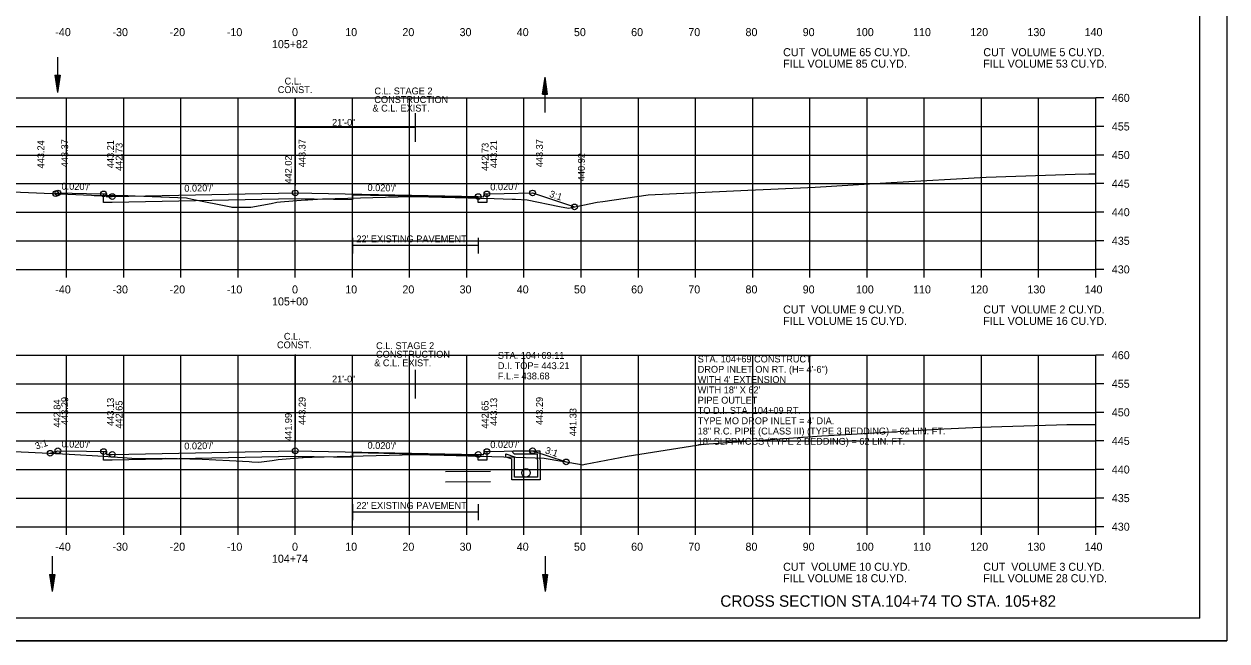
# Model space of a CAD drawing. Extents: x 1538688 to 1540766, y 656250 to 671912.
# Drawn here: x 1538810.8 to 1539021.1, y 657191.2 to 657299.1 of the extents above; entities that cross this region are included whole.
import ezdxf

# ---------------------------------------------------------------- set-up
doc = ezdxf.new("R2010")
doc.units = 0
for name, color, linetype in [('15', 7, 'Continuous'), ('18', 7, 'Continuous'), ('20', 7, 'Continuous'), ('22', 7, 'Continuous'), ('26', 7, 'Continuous'), ('39', 7, 'Continuous'), ('40', 7, 'Continuous'), ('41', 7, 'Continuous'), ('42', 7, 'Continuous'), ('7', 7, 'Continuous'), ('Borings', 7, 'Continuous'), ('Default', 7, 'Continuous'), ('Horizontal Alignment', 7, 'Continuous'), ('RipRap', 7, 'Continuous'), ('Wall Heights', 7, 'Continuous')]:
    doc.layers.add(name, color=color, linetype=linetype)

msp = doc.modelspace()

# ---------------------------------------------------------------- linework, layer by layer
at = {"layer": '15'}
for p, q in [((1538816.16, 657290.18), (1538816.61, 657287.18)), ((1538816.16, 657290.18), (1538817.06, 657290.18)), ((1538816.23, 657290.18), (1538816.61, 657287.69)), ((1538816.31, 657290.18), (1538816.61, 657288.2)), ((1538816.39, 657290.18), (1538816.61, 657288.7)), ((1538816.46, 657290.18), (1538816.61, 657289.21)), ((1538816.54, 657290.18), (1538816.61, 657289.71)), ((1538817.06, 657290.18), (1538816.61, 657287.18)), ((1538816.76, 657290.18), (1538816.61, 657289.21)), ((1538816.91, 657290.18), (1538816.61, 657288.2)), ((1538816.98, 657290.18), (1538816.61, 657287.69)), ((1538816.83, 657290.18), (1538816.61, 657288.7)), ((1538816.68, 657290.18), (1538816.61, 657289.71)), ((1538901.41, 657286.87), (1538901.86, 657289.87)), ((1538901.49, 657286.87), (1538901.86, 657289.37)), ((1538901.56, 657286.87), (1538901.86, 657288.85)), ((1538901.64, 657286.87), (1538901.86, 657288.35)), ((1538902.31, 657286.87), (1538901.86, 657289.87)), ((1538902.24, 657286.87), (1538901.86, 657289.37)), ((1538902.16, 657286.87), (1538901.86, 657288.85)), ((1538902.09, 657286.87), (1538901.86, 657288.35)), ((1538901.41, 657286.87), (1538902.31, 657286.87)), ((1538901.72, 657286.87), (1538901.86, 657287.85)), ((1538901.79, 657286.87), (1538901.86, 657287.34)), ((1538902.01, 657286.87), (1538901.86, 657287.85)), ((1538901.93, 657286.87), (1538901.86, 657287.34)), ((1538815.22, 657202.89), (1538815.67, 657199.89)), ((1538815.22, 657202.89), (1538816.12, 657202.89)), ((1538815.3, 657202.89), (1538815.67, 657200.39)), ((1538815.38, 657202.89), (1538815.67, 657200.9)), ((1538815.45, 657202.89), (1538815.67, 657201.4)), ((1538815.53, 657202.89), (1538815.67, 657201.91)), ((1538815.6, 657202.89), (1538815.67, 657202.41)), ((1538816.12, 657202.89), (1538815.67, 657199.89)), ((1538815.82, 657202.89), (1538815.67, 657201.91)), ((1538815.97, 657202.89), (1538815.67, 657200.9)), ((1538816.05, 657202.89), (1538815.67, 657200.39)), ((1538815.9, 657202.89), (1538815.67, 657201.4)), ((1538815.74, 657202.89), (1538815.67, 657202.41)), ((1538901.41, 657202.89), (1538901.86, 657199.89)), ((1538901.41, 657202.89), (1538902.31, 657202.89)), ((1538901.49, 657202.89), (1538901.86, 657200.39)), ((1538901.56, 657202.89), (1538901.86, 657200.9)), ((1538901.64, 657202.89), (1538901.86, 657201.4)), ((1538901.72, 657202.89), (1538901.86, 657201.91)), ((1538901.79, 657202.89), (1538901.86, 657202.41)), ((1538902.31, 657202.89), (1538901.86, 657199.89)), ((1538902.01, 657202.89), (1538901.86, 657201.91)), ((1538902.16, 657202.89), (1538901.86, 657200.9)), ((1538902.24, 657202.89), (1538901.86, 657200.39)), ((1538902.09, 657202.89), (1538901.86, 657201.4)), ((1538901.93, 657202.89), (1538901.86, 657202.41))]:
    msp.add_line(p, q, dxfattribs=at)
at = {"layer": '18'}
for points in [[(1538807.42, 657269.88), (1538822.57, 657269.19), (1538822.99, 657269.15), (1538828.93, 657269.14), (1538830.21, 657269.12), (1538839.17, 657268.77), (1538840.15, 657268.49), (1538846.9, 657267.18), (1538847.1, 657267.11), (1538847.39, 657267.11), (1538850.39, 657267.12), (1538853.99, 657267.75), (1538854.94, 657267.98), (1538855.59, 657268.04), (1538859.9, 657268.39), (1538860.4, 657268.41), (1538862.94, 657268.55), (1538878.38, 657268.99), (1538879.26, 657269.01), (1538879.26, 657268.99), (1538892.97, 657268.63), (1538896.09, 657268.53), (1538896.67, 657268.5), (1538898.73, 657268.4), (1538904.37, 657267.26), (1538905.98, 657266.95), (1538911, 657267.97), (1538911.99, 657268.12), (1538919.9, 657269.27), (1538937.32, 657270.11), (1538941.33, 657270.27), (1538949.1, 657270.64), (1538962.37, 657271.43), (1538979, 657272.34), (1538994.57, 657272.86), (1538996.94, 657272.94), (1538998.16, 657272.96), (1538998.18, 657272.96)], [(1538808.99, 657224.37), (1538811.54, 657224.26), (1538818.65, 657223.91), (1538824.65, 657223.57), (1538830.45, 657223.17), (1538835.42, 657223.2), (1538841.9, 657223.06), (1538846.71, 657222.82), (1538850.1, 657222.63), (1538850.59, 657222.57), (1538851.83, 657222.49), (1538854.16, 657222.83), (1538855.17, 657222.99), (1538859.4, 657223.32), (1538859.5, 657223.33), (1538859.56, 657223.33), (1538862.75, 657223.46), (1538863.22, 657223.47), (1538879.18, 657223.84), (1538884.21, 657223.72), (1538896.78, 657223.42), (1538900.15, 657223.28), (1538901.71, 657223.2), (1538908.22, 657222.12), (1538908.5, 657222.06), (1538908.86, 657222.17), (1538916.21, 657223.54), (1538929.54, 657225.64), (1538929.67, 657225.66), (1538950.24, 657227.13), (1538951.43, 657227.21), (1538971.61, 657228.34), (1538977.97, 657228.65), (1538991.32, 657229.05), (1538993.14, 657229.08), (1538998.18, 657229.11)]]:
    msp.add_lwpolyline(points, dxfattribs=at)
at = {"layer": '20'}
for points in [[(1538816.29, 657269.48), (1538816.67, 657269.6), (1538821.67, 657269.5), (1538824.67, 657269.44), (1538825.17, 657269.44), (1538825.18, 657268.94), (1538826.18, 657268.96), (1538858.18, 657269.6), (1538890.18, 657268.96), (1538891.18, 657268.94), (1538891.19, 657269.44), (1538891.69, 657269.44), (1538894.69, 657269.5), (1538899.69, 657269.6), (1538907.02, 657267.16)], [(1538815.33, 657224.07), (1538816.67, 657224.52), (1538821.67, 657224.42), (1538824.67, 657224.36), (1538825.17, 657224.36), (1538825.18, 657223.86), (1538826.18, 657223.88), (1538858.18, 657224.52), (1538890.18, 657223.88), (1538891.18, 657223.86), (1538891.19, 657224.36), (1538891.69, 657224.36), (1538894.69, 657224.42), (1538899.69, 657224.52), (1538905.56, 657222.56)]]:
    msp.add_lwpolyline(points, dxfattribs=at)
at = {"layer": '22'}
for p, q in [((1538718.18, 657286.23), (1538998.18, 657286.23)), ((1538818.18, 657256.23), (1538818.18, 657286.23)), ((1538828.18, 657256.23), (1538828.18, 657286.23)), ((1538838.18, 657256.23), (1538838.18, 657286.23)), ((1538848.18, 657256.23), (1538848.18, 657286.23)), ((1538858.18, 657256.23), (1538858.18, 657286.23)), ((1538868.18, 657256.23), (1538868.18, 657286.23)), ((1538878.18, 657256.23), (1538878.18, 657286.23)), ((1538888.18, 657256.23), (1538888.18, 657286.23)), ((1538898.18, 657256.23), (1538898.18, 657286.23)), ((1538908.18, 657256.23), (1538908.18, 657286.23)), ((1538918.18, 657256.23), (1538918.18, 657286.23)), ((1538928.18, 657256.23), (1538928.18, 657286.23)), ((1538938.18, 657256.23), (1538938.18, 657286.23)), ((1538948.18, 657256.23), (1538948.18, 657286.23)), ((1538958.18, 657256.23), (1538958.18, 657286.23)), ((1538968.18, 657256.23), (1538968.18, 657286.23)), ((1538978.18, 657256.23), (1538978.18, 657286.23)), ((1538988.18, 657256.23), (1538988.18, 657286.23)), ((1538998.18, 657256.23), (1538998.18, 657286.23)), ((1538718.18, 657281.23), (1538998.18, 657281.23)), ((1538718.18, 657276.23), (1538998.18, 657276.23)), ((1538718.18, 657271.23), (1538998.18, 657271.23)), ((1538718.18, 657266.23), (1538998.18, 657266.23)), ((1538718.18, 657261.23), (1538998.18, 657261.23)), ((1538718.18, 657256.23), (1538998.18, 657256.23)), ((1538718.18, 657241.23), (1538998.18, 657241.23)), ((1538818.18, 657211.23), (1538818.18, 657241.23)), ((1538828.18, 657211.23), (1538828.18, 657241.23)), ((1538838.18, 657211.23), (1538838.18, 657241.23)), ((1538848.18, 657211.23), (1538848.18, 657241.23)), ((1538858.18, 657211.23), (1538858.18, 657241.23)), ((1538868.18, 657211.23), (1538868.18, 657241.23)), ((1538878.18, 657211.23), (1538878.18, 657241.23)), ((1538888.18, 657211.23), (1538888.18, 657241.23)), ((1538898.18, 657211.23), (1538898.18, 657241.23)), ((1538908.18, 657211.23), (1538908.18, 657241.23)), ((1538918.18, 657211.23), (1538918.18, 657241.23)), ((1538928.18, 657211.23), (1538928.18, 657241.23)), ((1538938.18, 657211.23), (1538938.18, 657241.23)), ((1538948.18, 657211.23), (1538948.18, 657241.23)), ((1538958.18, 657211.23), (1538958.18, 657241.23)), ((1538968.18, 657211.23), (1538968.18, 657241.23)), ((1538978.18, 657211.23), (1538978.18, 657241.23)), ((1538988.18, 657211.23), (1538988.18, 657241.23)), ((1538998.18, 657211.23), (1538998.18, 657241.23)), ((1538718.18, 657236.23), (1538998.18, 657236.23)), ((1538718.18, 657231.23), (1538998.18, 657231.23)), ((1538718.18, 657226.23), (1538998.18, 657226.23)), ((1538718.18, 657221.23), (1538998.18, 657221.23)), ((1538718.18, 657216.23), (1538998.18, 657216.23)), ((1538718.18, 657211.23), (1538998.18, 657211.23))]:
    msp.add_line(p, q, dxfattribs=at)
at = {"layer": '26'}
for p, q in [((1538892.32, 657220.9), (1538884.46, 657220.85)), ((1538892.32, 657219.07), (1538884.46, 657219.02)), ((1538687.78, 657191.25), (1539021.11, 657191.25))]:
    msp.add_line(p, q, dxfattribs=at)
msp.add_lwpolyline([(1538687.77, 657404.59), (1539021.11, 657404.59), (1539021.11, 657191.25), (1538687.77, 657191.25)], close=True, dxfattribs=at)
for centre in [(1538816.29, 657269.48), (1538816.67, 657269.6), (1538824.67, 657269.44), (1538826.18, 657268.96), (1538826.18, 657268.96), (1538858.18, 657269.6), (1538890.18, 657268.96), (1538890.18, 657268.96), (1538891.69, 657269.44), (1538899.69, 657269.6), (1538907.02, 657267.16), (1538816.67, 657224.52), (1538824.67, 657224.36), (1538858.18, 657224.52), (1538891.69, 657224.36), (1538899.69, 657224.52), (1538815.33, 657224.07), (1538826.18, 657223.88), (1538826.18, 657223.88), (1538890.18, 657223.88), (1538890.18, 657223.88), (1538905.56, 657222.56)]:
    msp.add_circle(centre, 0.5, dxfattribs=at)
at = {"layer": '39'}
for p, q in [((1538816.61, 657293.37), (1538816.61, 657287.18)), ((1538901.86, 657283.68), (1538901.86, 657289.87)), ((1538895.03, 657223.96), (1538896.53, 657223.44)), ((1538895.03, 657223.43), (1538896.03, 657223.08)), ((1538896.03, 657222.94), (1538896.03, 657223.08)), ((1538896.2, 657224.27), (1538896.28, 657224.44)), ((1538896.2, 657224.27), (1538896.53, 657223.94)), ((1538901.03, 657224.44), (1538896.28, 657224.44)), ((1538900.53, 657223.94), (1538896.53, 657223.94)), ((1538896.53, 657222.94), (1538896.53, 657223.44)), ((1538900.53, 657222.94), (1538900.53, 657223.94)), ((1538901.03, 657222.94), (1538901.03, 657224.44)), ((1538815.67, 657206.07), (1538815.67, 657199.89)), ((1538901.86, 657206.07), (1538901.86, 657199.89))]:
    msp.add_line(p, q, dxfattribs=at)
for points in [[(1538895.03, 657223.43), (1538895.03, 657223.96)], [(1538901.03, 657222.94), (1538901.03, 657219.41), (1538898.53, 657219.41), (1538896.03, 657219.41), (1538896.03, 657222.94)], [(1538900.53, 657222.94), (1538900.53, 657219.91), (1538898.53, 657219.91), (1538896.53, 657219.91), (1538896.53, 657222.94)]]:
    msp.add_lwpolyline(points, dxfattribs=at)
msp.add_circle((1538898.53, 657220.66), 0.75, dxfattribs=at)
at = {"layer": '7'}
for p, q in [((1538868.17, 657261.78), (1538868.17, 657259.03)), ((1538890.17, 657261.78), (1538890.17, 657259.03)), ((1538890.17, 657260.41), (1538868.17, 657260.41)), ((1538868.17, 657215.15), (1538868.17, 657212.4)), ((1538890.17, 657215.15), (1538890.17, 657212.4)), ((1538890.17, 657213.78), (1538868.17, 657213.78))]:
    msp.add_line(p, q, dxfattribs=at)
at = {"layer": 'Borings'}
for p, q in [((1538998.18, 657256.23), (1538998.18, 657286.23)), ((1538999.58, 657286.23), (1538998.18, 657286.23)), ((1538999.58, 657281.23), (1538998.18, 657281.23)), ((1538999.58, 657276.23), (1538998.18, 657276.23)), ((1538999.58, 657271.23), (1538998.18, 657271.23)), ((1538999.58, 657266.23), (1538998.18, 657266.23)), ((1538999.58, 657261.23), (1538998.18, 657261.23)), ((1538718.18, 657256.23), (1538998.18, 657256.23)), ((1538818.18, 657254.83), (1538818.18, 657256.23)), ((1538828.18, 657254.83), (1538828.18, 657256.23)), ((1538838.18, 657254.83), (1538838.18, 657256.23)), ((1538848.18, 657254.83), (1538848.18, 657256.23)), ((1538858.18, 657254.83), (1538858.18, 657256.23)), ((1538868.18, 657254.83), (1538868.18, 657256.23)), ((1538878.18, 657254.83), (1538878.18, 657256.23)), ((1538888.18, 657254.83), (1538888.18, 657256.23)), ((1538898.18, 657254.83), (1538898.18, 657256.23)), ((1538908.18, 657254.83), (1538908.18, 657256.23)), ((1538918.18, 657254.83), (1538918.18, 657256.23)), ((1538928.18, 657254.83), (1538928.18, 657256.23)), ((1538938.18, 657254.83), (1538938.18, 657256.23)), ((1538948.18, 657254.83), (1538948.18, 657256.23)), ((1538958.18, 657254.83), (1538958.18, 657256.23)), ((1538968.18, 657254.83), (1538968.18, 657256.23)), ((1538978.18, 657254.83), (1538978.18, 657256.23)), ((1538988.18, 657254.83), (1538988.18, 657256.23)), ((1538998.18, 657254.83), (1538998.18, 657256.23)), ((1538999.58, 657256.23), (1538998.18, 657256.23)), ((1538998.18, 657211.23), (1538998.18, 657241.23)), ((1538999.58, 657241.23), (1538998.18, 657241.23)), ((1538999.58, 657236.23), (1538998.18, 657236.23)), ((1538999.58, 657231.23), (1538998.18, 657231.23)), ((1538999.58, 657226.23), (1538998.18, 657226.23)), ((1538999.58, 657221.23), (1538998.18, 657221.23)), ((1538999.58, 657216.23), (1538998.18, 657216.23)), ((1538718.18, 657211.23), (1538998.18, 657211.23)), ((1538818.18, 657209.83), (1538818.18, 657211.23)), ((1538828.18, 657209.83), (1538828.18, 657211.23)), ((1538838.18, 657209.83), (1538838.18, 657211.23)), ((1538848.18, 657209.83), (1538848.18, 657211.23)), ((1538858.18, 657209.83), (1538858.18, 657211.23)), ((1538868.18, 657209.83), (1538868.18, 657211.23)), ((1538878.18, 657209.83), (1538878.18, 657211.23)), ((1538888.18, 657209.83), (1538888.18, 657211.23)), ((1538898.18, 657209.83), (1538898.18, 657211.23)), ((1538908.18, 657209.83), (1538908.18, 657211.23)), ((1538918.18, 657209.83), (1538918.18, 657211.23)), ((1538928.18, 657209.83), (1538928.18, 657211.23)), ((1538938.18, 657209.83), (1538938.18, 657211.23)), ((1538948.18, 657209.83), (1538948.18, 657211.23)), ((1538958.18, 657209.83), (1538958.18, 657211.23)), ((1538968.18, 657209.83), (1538968.18, 657211.23)), ((1538978.18, 657209.83), (1538978.18, 657211.23)), ((1538988.18, 657209.83), (1538988.18, 657211.23)), ((1538998.18, 657209.83), (1538998.18, 657211.23)), ((1538999.58, 657211.23), (1538998.18, 657211.23))]:
    msp.add_line(p, q, dxfattribs=at)
at = {"layer": 'Default'}
for p, q in [((1538858.18, 657286.21), (1538858.18, 657270.92)), ((1538879.17, 657283.53), (1538879.17, 657278.53)), ((1538879.17, 657281.03), (1538858.18, 657281.03)), ((1538858.18, 657241.32), (1538858.18, 657226.03)), ((1538879.17, 657238.64), (1538879.17, 657233.64)), ((1538879.17, 657236.14), (1538858.18, 657236.14))]:
    msp.add_line(p, q, dxfattribs=at)
at = {"layer": 'RipRap'}
for q in [(1539016.36, 657400.69), (1538700.18, 657195.23)]:
    msp.add_line((1539016.36, 657195.23), q, dxfattribs=at)
at = {"layer": 'Wall Heights'}
for points in [[(1538891.69, 657269.44), (1538891.69, 657267.94), (1538890.18, 657267.96), (1538890.18, 657267.96), (1538890.18, 657268.79), (1538868.18, 657269.23), (1538868.18, 657268.4), (1538858.18, 657268.6), (1538826.18, 657267.96), (1538824.67, 657267.94), (1538824.67, 657269.44)], [(1538891.69, 657224.36), (1538891.69, 657222.86), (1538890.18, 657222.88), (1538890.18, 657222.88), (1538890.18, 657223.71), (1538868.18, 657224.15), (1538868.18, 657223.32), (1538858.18, 657223.52), (1538826.18, 657222.88), (1538824.67, 657222.86), (1538824.67, 657224.36)]]:
    msp.add_lwpolyline(points, dxfattribs=at)

# ---------------------------------------------------------------- texts
at = {"layer": '15'}
msp.add_text('CROSS SECTION STA.104+74 TO STA. 105+82', height=2, dxfattribs=at).set_placement((1538932.52, 657197.23))
at = {"layer": '40'}
for s, p in [('STA. 104+69.11', (1538893.61, 657240.59)), ('D.I. TOP= 443.21', (1538893.61, 657238.79)), ('STA. 104+69 CONSTRUCT', (1538928.56, 657239.96)), ('F.L.= 438.68', (1538893.61, 657236.99)), ("WITH 4' EXTENSION ", (1538928.56, 657236.36)), ('DROP INLET ON RT. (H= 4\'-6") ', (1538928.56, 657238.16)), ('WITH 18" X 62\'', (1538928.56, 657234.56)), ('PIPE OUTLET', (1538928.56, 657232.76)), ('TO D.I. STA. 104+09 RT.', (1538928.56, 657230.96)), ("TYPE MO DROP INLET = 4' DIA.", (1538928.56, 657229.16)), ('18" R.C. PIPE (CLASS III) (TYPE 3 BEDDING) = 62 LIN. FT.', (1538928.56, 657227.36)), ('18" SLPPMCCS (TYPE 2 BEDDING) = 62 LIN. FT.', (1538928.56, 657225.56))]:
    msp.add_text(s, height=1.2, dxfattribs=at).set_placement(p)
at = {"layer": '41'}
for s, p in [('443.24', (1538814.29, 657273.9)), ('443.37', (1538818.47, 657274.1)), ('443.21', (1538826.47, 657273.94)), ('442.73', (1538827.98, 657273.46)), ('443.37', (1538859.98, 657274.1)), ('442.73', (1538891.98, 657273.46)), ('443.21', (1538893.49, 657273.94)), ('443.37', (1538901.49, 657274.1)), ('442.02', (1538857.58, 657271.25)), ('440.92', (1538908.82, 657271.66)), ('442.84', (1538817.13, 657228.57)), ('443.29', (1538818.47, 657229.02)), ('443.13', (1538826.47, 657228.86)), ('443.29', (1538859.98, 657229.02)), ('443.13', (1538893.49, 657228.86)), ('443.29', (1538901.49, 657229.02)), ('442.65', (1538827.98, 657228.38)), ('442.65', (1538891.98, 657228.38)), ('441.33', (1538907.36, 657227.06)), ('441.99', (1538857.58, 657226.22))]:
    msp.add_text(s, height=1.2, rotation=90, dxfattribs=at).set_placement(p)
at = {"layer": '42'}
for s, rotation, p in [("0.020'/'", 358.8542, (1538817.3, 657270.19)), ("0.020'/'", 1.1458, (1538838.79, 657269.81)), ("0.020'/'", 358.8542, (1538870.81, 657269.95)), ("0.020'/'", 1.1458, (1538892.3, 657270.05)), ('3:1', 341.5651, (1538902.51, 657268.95)), ('3:1', 18.4349, (1538812.91, 657224.71)), ("0.020'/'", 358.8542, (1538817.3, 657225.11)), ("0.020'/'", 1.1458, (1538838.79, 657224.73)), ("0.020'/'", 358.8542, (1538870.81, 657224.87)), ("0.020'/'", 1.1458, (1538892.3, 657224.97)), ('3:1', 341.5651, (1538901.78, 657224.11))]:
    msp.add_text(s, height=1.2, rotation=rotation, dxfattribs=at).set_placement(p)
at = {"layer": '7'}
for p in [(1538868.87, 657260.97), (1538868.87, 657214.34)]:
    msp.add_text("22' EXISTING PAVEMENT", height=1.2, dxfattribs=at).set_placement(p)
at = {"layer": 'Default'}
for s, p in [('CONST.', (1538855.12, 657287.07)), ('C.L.', (1538856.32, 657288.57)), ('C.L. STAGE 2', (1538872.02, 657286.84)), ('CONSTRUCTION', (1538872.01, 657285.34)), ('& C.L. EXIST.', (1538871.68, 657283.84)), ('21\'-0"', (1538864.62, 657281.35)), ('C.L.', (1538856.19, 657243.93)), ('CONST.', (1538854.99, 657242.43)), ('CONSTRUCTION', (1538872.31, 657240.79)), ('C.L. STAGE 2', (1538872.32, 657242.29)), ('& C.L. EXIST.', (1538871.99, 657239.29)), ('21\'-0"', (1538864.62, 657236.46))]:
    msp.add_text(s, height=1.2, dxfattribs=at).set_placement(p)
at = {"layer": 'Horizontal Alignment'}
for s, p in [('-40', (1538816.22, 657297.03)), ('-30', (1538826.22, 657297.03)), ('-20', (1538836.22, 657297.03)), ('-10', (1538846.22, 657297.03)), ('0', (1538857.62, 657297.03)), ('10', (1538866.92, 657297.03)), ('20', (1538876.92, 657297.03)), ('30', (1538886.92, 657297.03)), ('40', (1538896.92, 657297.03)), ('50', (1538906.92, 657297.03)), ('60', (1538916.92, 657297.03)), ('70', (1538926.92, 657297.03)), ('80', (1538936.92, 657297.03)), ('90', (1538946.92, 657297.03)), ('100', (1538956.22, 657297.03)), ('110', (1538966.22, 657297.03)), ('120', (1538976.22, 657297.03)), ('130', (1538986.22, 657297.03)), ('140', (1538996.22, 657297.03)), ('105+82', (1538854.1, 657294.93)), ('CUT  VOLUME 65 CU.YD.', (1538943.5, 657293.52)), ('CUT  VOLUME 5 CU.YD.', (1538978.5, 657293.52)), ('FILL VOLUME 85 CU.YD.', (1538943.5, 657291.52)), ('FILL VOLUME 53 CU.YD.', (1538978.5, 657291.52)), ('460', (1539000.98, 657285.53)), ('455', (1539000.98, 657280.53)), ('450', (1539000.98, 657275.53)), ('445', (1539000.98, 657270.53)), ('440', (1539000.98, 657265.53)), ('435', (1539000.98, 657260.53)), ('430', (1539000.98, 657255.53)), ('-40', (1538816.22, 657252.03)), ('-30', (1538826.22, 657252.03)), ('-20', (1538836.22, 657252.03)), ('-10', (1538846.22, 657252.03)), ('0', (1538857.62, 657252.03)), ('10', (1538866.92, 657252.03)), ('20', (1538876.92, 657252.03)), ('30', (1538886.92, 657252.03)), ('40', (1538896.92, 657252.03)), ('50', (1538906.92, 657252.03)), ('60', (1538916.92, 657252.03)), ('70', (1538926.92, 657252.03)), ('80', (1538936.92, 657252.03)), ('90', (1538946.92, 657252.03)), ('100', (1538956.22, 657252.03)), ('110', (1538966.22, 657252.03)), ('120', (1538976.22, 657252.03)), ('130', (1538986.22, 657252.03)), ('140', (1538996.22, 657252.03)), ('105+00', (1538854.12, 657249.93)), ('CUT  VOLUME 9 CU.YD.', (1538943.5, 657248.52)), ('CUT  VOLUME 2 CU.YD.', (1538978.5, 657248.52)), ('FILL VOLUME 15 CU.YD.', (1538943.5, 657246.52)), ('FILL VOLUME 16 CU.YD.', (1538978.5, 657246.52)), ('460', (1539000.98, 657240.53)), ('455', (1539000.98, 657235.53)), ('450', (1539000.98, 657230.53)), ('445', (1539000.98, 657225.53)), ('440', (1539000.98, 657220.53)), ('435', (1539000.98, 657215.53)), ('430', (1539000.98, 657210.53)), ('-40', (1538816.22, 657207.03)), ('-30', (1538826.22, 657207.03)), ('-20', (1538836.22, 657207.03)), ('-10', (1538846.22, 657207.03)), ('0', (1538857.62, 657207.03)), ('10', (1538866.92, 657207.03)), ('20', (1538876.92, 657207.03)), ('30', (1538886.92, 657207.03)), ('40', (1538896.92, 657207.03)), ('50', (1538906.92, 657207.03)), ('60', (1538916.92, 657207.03)), ('70', (1538926.92, 657207.03)), ('80', (1538936.92, 657207.03)), ('90', (1538946.92, 657207.03)), ('100', (1538956.22, 657207.03)), ('110', (1538966.22, 657207.03)), ('120', (1538976.22, 657207.03)), ('130', (1538986.22, 657207.03)), ('140', (1538996.22, 657207.03)), ('104+74', (1538854.1, 657204.93)), ('CUT  VOLUME 10 CU.YD.', (1538943.5, 657203.52)), ('CUT  VOLUME 3 CU.YD.', (1538978.5, 657203.52)), ('FILL VOLUME 18 CU.YD.', (1538943.5, 657201.52)), ('FILL VOLUME 28 CU.YD.', (1538978.5, 657201.52))]:
    msp.add_text(s, height=1.4, dxfattribs=at).set_placement(p)

doc.saveas('drawing.dxf')
